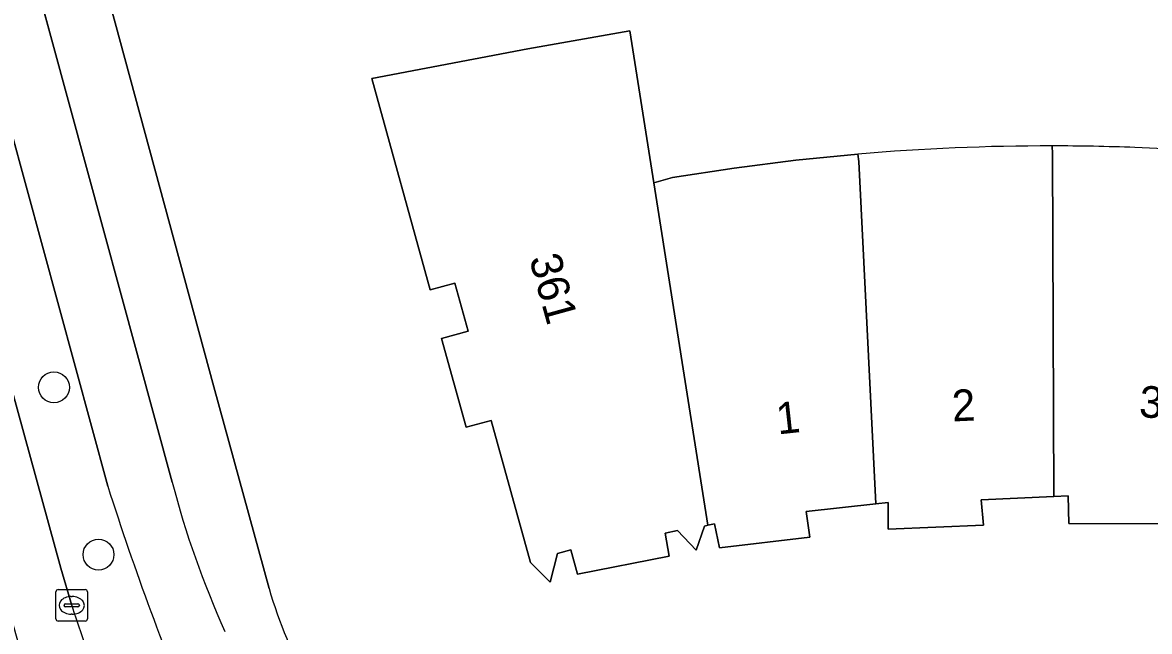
# Model space of a CAD drawing. Extents: x 162542 to 163147, y 380779 to 381521.
# Drawn here: x 162638.72 to 162674.42, y 380870.72 to 380890 of the extents above; entities that cross this region are included whole.
import ezdxf

# ---------------------------------------------------------------- set-up
doc = ezdxf.new("R2010")
doc.units = 0
for name, color, linetype in [('IMGEO_Berm_groen', 7, 'Continuous'), ('IMGEO_Boom', 7, 'Continuous'), ('IMGEO_Erf', 7, 'Continuous'), ('IMGEO_Fietspad_gesloten', 7, 'Continuous'), ('IMGEO_Kolk', 7, 'Continuous'), ('IMGEO_Pand', 7, 'Continuous'), ('IMGEO_Pand_nummerreeks', 7, 'Continuous'), ('IMGEO_Rijbaan_regionaal_gesloten', 7, 'Continuous'), ('IMGEO_Voetpad_open', 7, 'Continuous')]:
    doc.layers.add(name, color=color, linetype=linetype)

msp = doc.modelspace()

# ---------------------------------------------------------------- linework, layer by layer
at = {"layer": 'IMGEO_Berm_groen'}
for points in [[(162637.798, 380888.619), (162635.718, 380888.044), (162635.811, 380887.746), (162639.938, 380872.72), (162640.282, 380871.544)], [(162641.425, 380875.317), (162637.798, 380888.619)]]:
    msp.add_lwpolyline(points, dxfattribs=at)
for centre, radius, start, end in [((162731.971, 380904.2), 95.041, 197.69193, 202.74834), ((162694.147, 380889.21), 56.688, 198.1578, 205.5181)]:
    msp.add_arc(centre, radius, start, end, dxfattribs=at)
at = {"layer": 'IMGEO_Boom'}
for centre in [(162639.718, 380878.448), (162641.13, 380873.15)]:
    msp.add_circle(centre, 0.489, dxfattribs=at)
at = {"layer": 'IMGEO_Erf'}
for points in [[(162630.628, 380930.559), (162636.833, 380907.747), (162637.627, 380904.829), (162639.374, 380898.406), (162640.423, 380894.548), (162641.657, 380889.996), (162644.783, 380878.463), (162646.531, 380872.082)], [(162674.75, 380874.121), (162671.862, 380874.138), (162671.837, 380875.008), (162671.383, 380874.988), (162669.088, 380874.884), (162669.164, 380874.084), (162666.144, 380873.952), (162666.139, 380874.802), (162665.754, 380874.76), (162663.549, 380874.517), (162663.665, 380873.706), (162660.795, 380873.363), (162660.639, 380874.124), (162660.433, 380874.08), (162660.319, 380874.056), (162660.065, 380873.288), (162659.469, 380873.911), (162659.079, 380873.833), (162659.205, 380873.103), (162656.298, 380872.536), (162656.088, 380873.298), (162655.672, 380873.183), (162655.439, 380872.283), (162654.808, 380872.904), (162653.566, 380877.403), (162652.773, 380877.184), (162651.996, 380879.998), (162652.834, 380880.229), (162652.414, 380881.751), (162651.639, 380881.537), (162649.789, 380888.229), (162654.73, 380889.172), (162657.958, 380889.737), (162658.719, 380884.921), (162659.309, 380885.089), (162661.261, 380885.392), (162663.22, 380885.641), (162665.185, 380885.836)]]:
    msp.add_lwpolyline(points, dxfattribs=at)
for centre, radius, start, end in [((162671.267, 380814.282), 71.812, 89.94275, 94.85857), ((162671.312, 380817.614), 68.48, 87.78848, 89.97779), ((162670.599, 380789.961), 96.141, 85.78058, 87.99975), ((162661.113, 380876.329), 15.188, 196.2394, 208.9741)]:
    msp.add_arc(centre, radius, start, end, dxfattribs=at)
at = {"layer": 'IMGEO_Fietspad_gesloten'}
for points in [[(162643.462, 380875.449), (162639.655, 380889.439), (162637.353, 380897.897), (162637.06, 380898.972), (162635.614, 380904.269), (162634.818, 380907.18), (162628.553, 380930.119), (162627.119, 380935.366), (162613.988, 380983.443), (162609.049, 381001.918), (162603.581, 381022.358), (162590.197, 381071.276), (162588.809, 381076.324), (162582.093, 381100.864), (162580.289, 381107.447), (162569.546, 381146.716), (162569.494, 381146.907), (162565.078, 381163.085), (162555.861, 381196.62), (162551.297, 381213.188), (162551.179, 381213.625), (162548.732, 381222.717), (162546.96, 381221.17)], [(162633.876, 380902.558), (162634.064, 380902.611), (162635.479, 380897.013), (162637.798, 380888.619), (162641.425, 380875.317)]]:
    msp.add_lwpolyline(points, dxfattribs=at)
for centre, radius, start, end in [((162672.519, 380883.055), 30.036, 194.668, 204.2526), ((162731.971, 380904.2), 95.041, 197.69193, 202.74834)]:
    msp.add_arc(centre, radius, start, end, dxfattribs=at)
at = {"layer": 'IMGEO_Kolk'}
for p, q in [((162639.781, 380871.118), (162639.781, 380871.97)), ((162639.856, 380872.044), (162640.708, 380872.044)), ((162640.269, 380871.824), (162640.294, 380871.824)), ((162640.782, 380871.97), (162640.782, 380871.118)), ((162640.04, 380871.538), (162640.04, 380871.55)), ((162640.478, 380871.501), (162640.08, 380871.501)), ((162640.083, 380871.587), (162640.481, 380871.587)), ((162640.524, 380871.55), (162640.524, 380871.538)), ((162640.292, 380871.264), (162640.267, 380871.264)), ((162640.708, 380871.044), (162639.856, 380871.044))]:
    msp.add_line(p, q, dxfattribs=at)
for points in [[(162639.781, 380871.118), (162639.781, 380871.97)], [(162639.856, 380872.044), (162640.708, 380872.044)], [(162640.782, 380871.97), (162640.782, 380871.118)], [(162640.708, 380871.044), (162639.856, 380871.044)]]:
    msp.add_lwpolyline(points, dxfattribs=at)
for centre, radius, start, end in [((162639.858, 380871.968), 0.0765, 91.552, 178.448), ((162639.858, 380871.968), 0.0765, 91.552, 178.448), ((162640.706, 380871.968), 0.0765, 1.552, 88.448), ((162640.706, 380871.968), 0.0765, 1.552, 88.448), ((162640.08, 380871.547), 0.0403, 85.8775, 175.7526), ((162640.077, 380871.537), 0.0366, 178.938, 274.7102), ((162640.481, 380871.544), 0.043, 264.8664, 352.4533), ((162640.485, 380871.549), 0.0386, 1.7309, 96.639), ((162639.858, 380871.12), 0.0765, 181.552, 268.448), ((162639.858, 380871.12), 0.0765, 181.552, 268.448), ((162640.706, 380871.12), 0.0765, 271.552, 358.448), ((162640.706, 380871.12), 0.0765, 271.552, 358.448)]:
    msp.add_arc(centre, radius, start, end, dxfattribs=at)
for centre, major_axis, ratio, start_param, end_param in [((162640.268, 380871.544), (-0.387, 0.002), 0.722429, 4.712389, 7.853982), ((162640.293, 380871.544), (-0.39, 0.002), 0.717154, 1.570796, 4.712389)]:
    msp.add_ellipse(centre, major_axis=major_axis, ratio=ratio, start_param=start_param, end_param=end_param, dxfattribs=at)
at = {"layer": 'IMGEO_Pand'}
for points in [[(162658.719, 380884.921), (162657.958, 380889.737), (162654.73, 380889.172), (162649.789, 380888.229), (162651.639, 380881.537), (162652.414, 380881.751), (162652.834, 380880.229), (162651.996, 380879.998), (162652.773, 380877.184), (162653.566, 380877.403), (162654.808, 380872.904), (162655.439, 380872.283), (162655.672, 380873.183), (162656.088, 380873.298), (162656.298, 380872.536), (162659.205, 380873.103), (162659.079, 380873.833), (162659.469, 380873.911), (162660.065, 380873.288), (162660.319, 380874.056), (162660.433, 380874.08)], [(162665.208, 380885.596), (162665.185, 380885.836), (162663.22, 380885.641), (162661.261, 380885.392), (162659.309, 380885.089), (162658.719, 380884.921), (162660.433, 380874.08), (162660.639, 380874.124), (162660.795, 380873.363), (162663.665, 380873.706), (162663.549, 380874.517), (162665.754, 380874.76)]]:
    msp.add_lwpolyline(points, close=True, dxfattribs=at)
for points in [[(162665.185, 380885.836), (162665.208, 380885.596), (162665.754, 380874.76), (162666.139, 380874.802), (162666.144, 380873.952), (162669.164, 380874.084), (162669.088, 380874.884), (162671.383, 380874.988), (162671.341, 380885.84), (162671.339, 380886.094)], [(162671.339, 380886.094), (162671.341, 380885.84), (162671.383, 380874.988), (162671.837, 380875.008), (162671.862, 380874.138), (162674.75, 380874.121), (162674.764, 380874.941), (162677.006, 380874.805), (162677.633, 380885.626), (162677.673, 380885.841)]]:
    msp.add_lwpolyline(points, dxfattribs=at)
for centre, radius, start, end in [((162671.267, 380814.282), 71.812, 89.94275, 94.85857), ((162671.312, 380817.614), 68.48, 87.78848, 89.97779), ((162670.599, 380789.961), 96.141, 85.78058, 87.99975)]:
    msp.add_arc(centre, radius, start, end, dxfattribs=at)
at = {"layer": 'IMGEO_Rijbaan_regionaal_gesloten'}
msp.add_lwpolyline([(162640.282, 380871.544), (162639.938, 380872.72), (162635.811, 380887.746), (162635.718, 380888.044), (162633.428, 380896.495), (162632.641, 380899.441), (162629.06, 380912.479), (162622.511, 380936.425), (162622.251, 380937.208), (162619.024, 380945.389), (162618.814, 380946.04), (162615.75, 380957.284), (162615.549, 380958.056), (162614.179, 380963.071), (162614.338, 380963.116), (162607.853, 380986.486), (162606.175, 380992.527), (162604.23, 380992.009), (162605.912, 380986.053), (162633.329, 380888.962), (162642.357, 380856.991), (162642.974, 380854.453)], dxfattribs=at)
msp.add_arc((162694.147, 380889.21), 56.688, 198.1578, 205.5181, dxfattribs=at)
at = {"layer": 'IMGEO_Voetpad_open'}
for points in [[(162641.657, 380889.996), (162640.423, 380894.548), (162639.374, 380898.406), (162637.627, 380904.829), (162636.833, 380907.747), (162630.628, 380930.559), (162630.597, 380930.676), (162629.166, 380935.922), (162627.119, 380935.366), (162628.553, 380930.119), (162634.818, 380907.18), (162635.614, 380904.269), (162637.06, 380898.972), (162637.353, 380897.897), (162639.655, 380889.439), (162643.462, 380875.449)], [(162646.531, 380872.082), (162644.783, 380878.463), (162641.657, 380889.996)]]:
    msp.add_lwpolyline(points, dxfattribs=at)
for centre, radius, start, end in [((162672.519, 380883.055), 30.036, 194.668, 204.2526), ((162661.113, 380876.329), 15.188, 196.2394, 208.9741)]:
    msp.add_arc(centre, radius, start, end, dxfattribs=at)

# ---------------------------------------------------------------- texts
at = {"layer": 'IMGEO_Pand_nummerreeks'}
for s, rotation, p in [('361', 285.4353, (162654.765, 380882.529)), ('2', 2.5827, (162668.179, 380877.366)), ('3', 356.5189, (162674.072, 380877.507)), ('1', 6.2796, (162662.65, 380876.954))]:
    msp.add_text(s, height=1, rotation=rotation, dxfattribs=at).set_placement(p)

doc.saveas('drawing.dxf')
